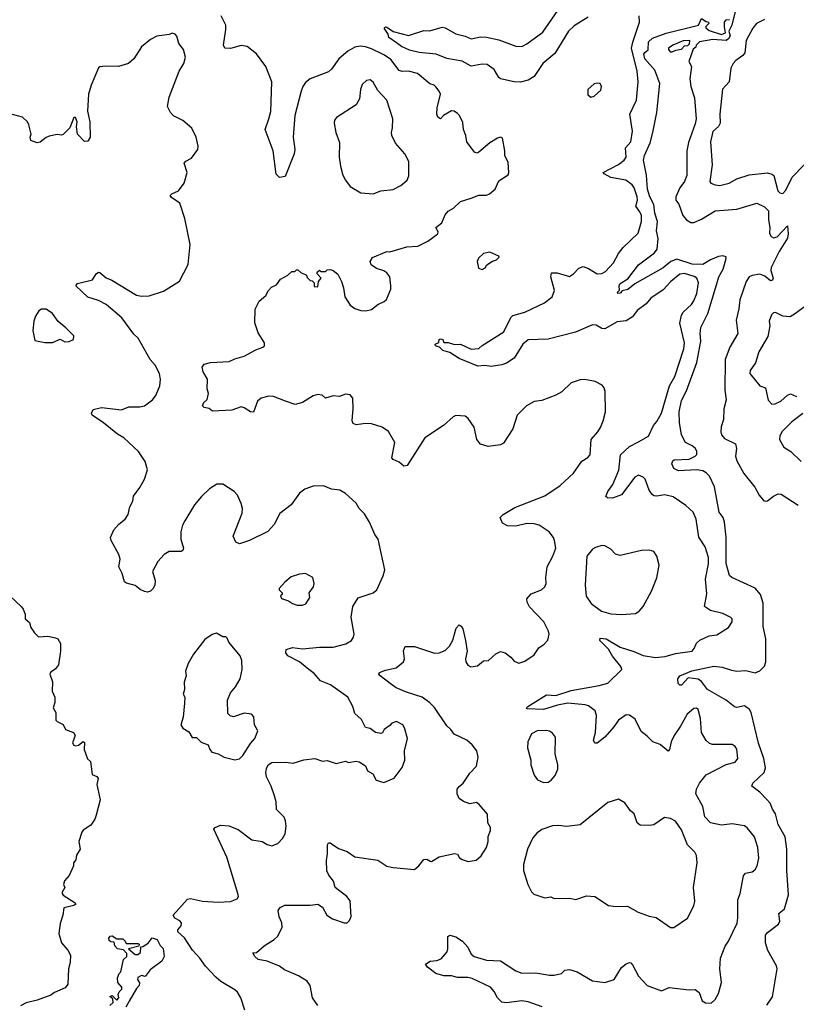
# Model space of a CAD drawing. Extents: x 2056909 to 2160450, y 827444 to 1016825.
# Tile 327 of 501: x 2070902 to 2075963, y 949413 to 955830. Entities that reach past the tile are written whole.
import ezdxf

# ---------------------------------------------------------------- set-up
doc = ezdxf.new("R2010")
doc.units = 0

msp = doc.modelspace()

# ---------------------------------------------------------------- linework, layer by layer
at = {"layer": '0CON10XD'}
for points in [[(2074606.4, 955846.4), (2074515, 955790), (2074478.9, 955755), (2074389.2, 955610.8), (2074312.1, 955545), (2074255, 955459.1), (2074215, 955436), (2074165, 955424.1), (2074124.7, 955424.7), (2074035.6, 955445.6), (2074024.4, 955454.4), (2073994.2, 955505), (2073948.9, 955538.9), (2073915, 955540.5), (2073845, 955526.5), (2073785, 955560), (2073685, 955577.8), (2073615, 955605.6), (2073505, 955617.1), (2073441.3, 955631.3), (2073390, 955655), (2073358.5, 955678.5), (2073306.7, 955715), (2073302.5, 955735), (2073276.7, 955775), (2073285, 955783.3), (2073295, 955782), (2073335, 955753.3), (2073435, 955727.5), (2073535, 955760.8), (2073575, 955758.1), (2073655, 955780.6), (2073675, 955777.1), (2073745, 955737.1), (2073805, 955722.9), (2073844.5, 955704.5), (2073905, 955719.4), (2073945, 955717.1), (2074025, 955698.5), (2074135, 955657.3), (2074175, 955656.4), (2074207.6, 955672.4), (2074310.6, 955749.4), (2074410, 955890)], [(2075566.9, 955893.1), (2075542.5, 955795), (2075523.3, 955755), (2075531.1, 955725), (2075522.3, 955705), (2075505, 955695.4), (2075418.2, 955701.8), (2075333, 955687), (2075310, 955665), (2075308.3, 955651.7), (2075291.7, 955638.3), (2075263, 955557), (2075280, 955525), (2075270, 955445), (2075276.2, 955395), (2075300.7, 955320.7), (2075309.6, 955185), (2075305, 955152.5), (2075260.6, 955029.4), (2075250.7, 954975), (2075250, 954815), (2075234.4, 954775), (2075205, 954734.3), (2075178.9, 954675), (2075177.8, 954655), (2075197.9, 954627.9), (2075224.5, 954554.5), (2075246.8, 954525), (2075275, 954508.4), (2075295, 954508.2), (2075345, 954530), (2075435, 954584.6), (2075575, 954594.6), (2075705, 954633.8), (2075755, 954611.2), (2075781.4, 954585), (2075782.1, 954525), (2075791.4, 954475), (2075787.6, 954437.6), (2075798.3, 954418.3), (2075815, 954409.6), (2075838.1, 954415), (2075905, 954486), (2075910.7, 954435), (2075905, 954407.1), (2075851, 954319), (2075799.6, 954215), (2075797.9, 954195), (2075811.9, 954145), (2075807.4, 954132.6), (2075795, 954127.8), (2075758.2, 954158.2), (2075725, 954171.1), (2075675, 954163.5), (2075656.5, 954155), (2075636.1, 954125), (2075594.8, 954005), (2075589.4, 953945), (2075572.3, 953872.3), (2075581.3, 953785), (2075530, 953695), (2075499.7, 953615), (2075496.7, 953416.7), (2075506.3, 953353.7), (2075491.1, 953295), (2075489.5, 953225), (2075474, 953176), (2075471.5, 953145), (2075476.4, 953125), (2075495, 953100), (2075566.9, 953065), (2075573.8, 953035), (2075566, 952985), (2075575, 952955.7), (2075621.9, 952871.9), (2075693.1, 952783.1), (2075721.6, 952731.6), (2075752.5, 952695), (2075765, 952691.4), (2075776.3, 952693.7), (2075814, 952726), (2075845, 952741.1), (2075865, 952738.6), (2075975, 952666.9)], [(2072635, 953344.2), (2072555, 953374), (2072525, 953377.5), (2072475, 953362.9), (2072452.5, 953345), (2072425, 953272.5), (2072405, 953273.8), (2072365, 953301.2), (2072345, 953306.7), (2072285, 953286.2), (2072158.3, 953278.3), (2072137, 953297), (2072103.6, 953303.6), (2072093.9, 953313.9), (2072101.2, 953335), (2072123.3, 953355), (2072133.3, 953395), (2072123.3, 953425), (2072126.4, 953486.4), (2072096.7, 953535), (2072091.2, 953565), (2072103.8, 953586.2), (2072145, 953596.2), (2072267.5, 953602.5), (2072305, 953620.8), (2072365, 953638), (2072440.5, 953679.5), (2072487.5, 953695), (2072497.5, 953705), (2072497.5, 953725), (2072455, 953790), (2072433.3, 953855), (2072436.7, 953943.3), (2072462.5, 953995), (2072505, 954032.5), (2072522.5, 954065), (2072543.6, 954086.4), (2072575, 954102.5), (2072601.7, 954138.3), (2072650, 954165), (2072675, 954190), (2072695, 954190), (2072705, 954200), (2072715, 954200), (2072733, 954183), (2072770, 954165), (2072775, 954150), (2072795, 954130), (2072808.3, 954128.3), (2072820, 954115), (2072821.7, 954091.7), (2072845, 954090), (2072850, 954125), (2072867.5, 954145), (2072840, 954175), (2072840, 954185), (2072855, 954197.5), (2072865, 954190), (2072895, 954190), (2072905, 954200), (2072925, 954202.5), (2072945, 954196.7), (2072975, 954172.5), (2073000, 954125), (2073012.7, 954082.7), (2073020, 954025), (2073055, 953970), (2073085, 953947.5), (2073125, 953935.7), (2073157.6, 953932.4), (2073195, 953941.4), (2073235, 953974.2), (2073277, 953993), (2073292.3, 954007.7), (2073320, 954075), (2073321.2, 954095), (2073314, 954155), (2073295, 954181.2), (2073275, 954194), (2073228, 954208), (2073191.7, 954231.7), (2073186.7, 954255), (2073200.5, 954279.5), (2073295, 954320), (2073315, 954316.7), (2073425, 954350), (2073495.6, 954354.4), (2073562.7, 954387.3), (2073626, 954435), (2073628.3, 954448.3), (2073613.8, 954476.2), (2073653, 954507), (2073675, 954557.5), (2073695, 954583.3), (2073729.1, 954600.9), (2073774.3, 954645.7), (2073845, 954666.7), (2073895, 954686), (2073943.6, 954686.4), (2073963.6, 954696.4), (2074000, 954725), (2074025, 954780), (2074085, 954820), (2074090, 954835), (2074085, 954900), (2074062.5, 954945), (2074064.3, 954975), (2074048.3, 955058.3), (2074035, 955065.7), (2074015, 955058.6), (2073965, 955027.8), (2073895, 954966), (2073880.8, 954960.8), (2073865, 954966.2), (2073815, 955033.3), (2073809.2, 955075), (2073794.4, 955115), (2073790.3, 955160.3), (2073768, 955205), (2073755, 955218.8), (2073733.9, 955233.9), (2073715, 955236), (2073663.9, 955206.1), (2073645, 955183.3), (2073627.5, 955195), (2073620, 955215), (2073622, 955255), (2073644.2, 955344.2), (2073636, 955365), (2073613.2, 955393.2), (2073602.9, 955402.9), (2073575, 955412), (2073495, 955480.5), (2073435.5, 955494.5), (2073395, 955492.7), (2073375, 955498.5), (2073320.3, 955570.3), (2073278.7, 955598.7), (2073195, 955640.2), (2073155, 955653.5), (2073121.6, 955658.4), (2073085, 955652.1), (2073040.6, 955625), (2072981.1, 955575), (2072935, 955507.5), (2072915, 955490), (2072795, 955444.2), (2072765, 955420), (2072746.9, 955395), (2072735.4, 955364.6), (2072695.5, 955205.5), (2072684.5, 955064.5), (2072694.2, 954985), (2072690.8, 954955), (2072631.7, 954808.3), (2072595, 954802.5), (2072574.2, 954824.2), (2072553.9, 954976.1), (2072501.2, 955115), (2072526.6, 955183.4), (2072537.5, 955232.5), (2072545.6, 955425), (2072505.6, 955525), (2072445, 955607.1), (2072385, 955656.4), (2072345, 955662.7), (2072275, 955642.2), (2072238.8, 955645), (2072230.8, 955665), (2072245.5, 955765.5), (2072244.4, 955795), (2072215.5, 955855)], [(2074992, 949535), (2075085, 949500.8), (2075135, 949522.9), (2075265, 949508), (2075305, 949510.8), (2075329.7, 949489.7), (2075350, 949435), (2075372.3, 949422.3), (2075408.3, 949421.7), (2075433.3, 949445), (2075457, 949483), (2075475.8, 949555.8), (2075464.4, 949645), (2075468.1, 949715), (2075498.7, 949791.3), (2075522, 949825), (2075577.2, 949942.8), (2075582.6, 949977.4), (2075582.9, 950095), (2075597.3, 950135), (2075618.8, 950251.2), (2075632.3, 950267.7), (2075675, 950276), (2075695, 950291.2), (2075707.1, 950315), (2075719.4, 950365), (2075713.1, 950435), (2075691.4, 950505), (2075643, 950563), (2075625, 950575.8), (2075598.3, 950581.7), (2075545, 950588.8), (2075475, 950580.6), (2075405, 950596.7), (2075366.9, 950635), (2075355, 950702), (2075307.5, 950785), (2075312.1, 950815), (2075331.5, 950855), (2075375, 950909.1), (2075505, 950975.5), (2075565, 950991.9), (2075581.9, 951015), (2075575.5, 951075.5), (2075563.9, 951093.9), (2075545, 951106.7), (2075415, 951106.7), (2075394.7, 951114.7), (2075375, 951132.9), (2075344.6, 951184.6), (2075339.4, 951275), (2075324.2, 951334.2), (2075312.3, 951342.3), (2075295, 951342), (2075252.5, 951305), (2075209.4, 951225), (2075168.2, 951165), (2075146.9, 951123.1), (2075136.5, 951073.5), (2075127.1, 951062.9), (2075075, 951107.1), (2075028.8, 951125), (2074990.9, 951160.9), (2074951.1, 951191.1), (2074912.7, 951272.7), (2074876.8, 951296.8), (2074855, 951299.2), (2074805, 951265.8), (2074775, 951220.8), (2074716.2, 951153.8), (2074665, 951116.2), (2074650, 951115), (2074642.5, 951135), (2074654.6, 951185.4), (2074661.5, 951295), (2074651.8, 951325), (2074609.2, 951359.2), (2074586.1, 951366.1), (2074475, 951375.3), (2074406.6, 951363.4), (2074315, 951333.6), (2074209.2, 951339.2), (2074205.7, 951345), (2074213.5, 951355), (2074335, 951431.1), (2074395, 951425.7), (2074495, 951458), (2074679.1, 951490.9), (2074735, 951505.6), (2074825.8, 951595), (2074820.6, 951615), (2074765, 951683.1), (2074738.2, 951728.2), (2074681.9, 951785), (2074685, 951798.6), (2074725, 951794.5), (2074815, 951741.5), (2074905, 951713.6), (2074965, 951686.4), (2075045, 951673.6), (2075109.3, 951680.7), (2075175, 951698.6), (2075284.3, 951715.7), (2075298.3, 951731.7), (2075313.2, 951766.8), (2075335, 951785.8), (2075395, 951815.8), (2075445, 951821.2), (2075521.7, 951868.3), (2075546.2, 951905), (2075546.2, 951925), (2075537.5, 951935), (2075485, 951960), (2075405, 951979.2), (2075364, 952005), (2075379.1, 952089.1), (2075371.5, 952185), (2075390, 952285), (2075390.6, 952325), (2075370, 952395), (2075327.7, 952457.7), (2075311.5, 952575), (2075290.7, 952620.7), (2075243.1, 952663.1), (2075160.7, 952720.7), (2075105.8, 952734.2), (2075055, 952725.8), (2075036.2, 952726.2), (2075025, 952733.3), (2075003.2, 952763.2), (2074977.5, 952835), (2074965, 952848), (2074935, 952862), (2074911.7, 952848.3), (2074825, 952732.9), (2074765, 952711.1), (2074733.1, 952713.1), (2074722, 952722), (2074735.6, 952755), (2074768.4, 952801.6), (2074806.9, 952895), (2074817.5, 952995), (2074875, 953048.9), (2074935, 953079.4), (2074998.8, 953115), (2075031.4, 953185), (2075055, 953212), (2075084.2, 953265), (2075137.3, 953445), (2075172.5, 953505), (2075230.5, 953685), (2075234.2, 953725), (2075203.4, 953853.4), (2075214.6, 953905.4), (2075225.4, 953924.6), (2075280, 953975), (2075295, 953998), (2075315, 954046.7), (2075326.7, 954115), (2075315.7, 954145), (2075297.6, 954157.6), (2075235, 954175.4), (2075205, 954171.1), (2075146, 954125), (2075095, 954070), (2075015, 954015.8), (2074985, 953979.2), (2074926, 953935), (2074895, 953894.3), (2074855, 953867.8), (2074795, 953862.2), (2074715, 953815.6), (2074695, 953818.6), (2074658.8, 953838.8), (2074635, 953842.1), (2074525, 953793.8), (2074345, 953747.1), (2074215, 953743.8), (2074180, 953715), (2074125, 953624.7), (2074075, 953591.2), (2074045, 953580.5), (2073975, 953569.2), (2073933.4, 953576.6), (2073887.5, 953572.5), (2073765, 953621.9), (2073705, 953662), (2073660, 953675), (2073637, 953697), (2073612.5, 953705), (2073610, 953715), (2073633, 953727), (2073636.7, 953745), (2073645, 953751.2), (2073660, 953745), (2073667, 953727), (2073694.1, 953725.9), (2073735, 953712.9), (2073775, 953715.5), (2073843.1, 953683.1), (2073895, 953687.8), (2073915, 953706.5), (2074057.1, 953795), (2074101.7, 953888.3), (2074115, 953903.1), (2074195, 953923.8), (2074321.4, 953985), (2074371.9, 954025), (2074388.2, 954065), (2074362.5, 954155), (2074368.8, 954181.2), (2074405, 954180.8), (2074485, 954157.5), (2074511.2, 954175), (2074545, 954211.2), (2074575, 954222), (2074609.3, 954209.3), (2074665, 954174.3), (2074695, 954176.9), (2074719.8, 954190.2), (2074770.9, 954245), (2074803.4, 954306.6), (2074834.6, 954345.4), (2074931.9, 954438.1), (2074953.8, 954515), (2074954.6, 954555), (2074943, 954577), (2074918.4, 954615), (2074927.8, 954655), (2074925.8, 954675), (2074906.2, 954735), (2074893.3, 954755), (2074852.5, 954785), (2074755, 954801.1), (2074710.8, 954825), (2074704, 954835), (2074805, 954886.2), (2074841.9, 954915), (2074855.4, 954934.6), (2074849.2, 954995), (2074885.5, 955034.5), (2074895.7, 955104.3), (2074878.1, 955215), (2074920.9, 955305), (2074932.9, 955425), (2074926.6, 955495), (2074890, 955645), (2074896.8, 955683.2), (2074940.6, 955815), (2074938.8, 955855)], [(2075771.6, 949408.4), (2075807, 949463), (2075838.2, 949645), (2075833.2, 949665), (2075777.5, 949765), (2075761.9, 949815), (2075762.7, 949865), (2075775, 949881.8), (2075848.1, 949935), (2075855.5, 949955.5), (2075849.4, 950005), (2075886.9, 950035), (2075913, 950127), (2075902.2, 950285), (2075902.2, 950425), (2075891.2, 950505), (2075845.3, 950585), (2075828.4, 950655), (2075808.7, 950685), (2075793.7, 950723.7), (2075769.7, 950749.8), (2075725, 950796.5), (2075674, 950835), (2075680, 950855), (2075754.6, 950925), (2075762.5, 950955), (2075751.1, 951015), (2075716.1, 951115), (2075668.1, 951315), (2075658.5, 951335), (2075625, 951358.2), (2075575, 951348), (2075561, 951351), (2075505, 951394.7), (2075385, 951464.2), (2075345, 951516.8), (2075322.6, 951532.6), (2075258.1, 951541.9), (2075215, 951493.8), (2075205, 951493.3), (2075194, 951505), (2075191.9, 951535), (2075204.4, 951555), (2075283.1, 951586.9), (2075425, 951616.2), (2075479.6, 951609.6), (2075541.5, 951591.5), (2075575, 951585.4), (2075635, 951588.1), (2075695, 951574.5), (2075725, 951587.3), (2075755, 951616.9), (2075765.2, 951645), (2075764.8, 951795), (2075746.1, 951876.1), (2075746.8, 952026.8), (2075729.3, 952085), (2075695, 952124.7), (2075542, 952195), (2075528.1, 952208.1), (2075506.7, 952286.7), (2075506.8, 952456.8), (2075495.7, 952555), (2075485.7, 952585), (2075461.1, 952621.1), (2075430.6, 952785), (2075396.7, 952855), (2075376.5, 952876.5), (2075355, 952889.4), (2075315, 952897.1), (2075195, 952890.3), (2075164.3, 952905), (2075152.5, 952935), (2075159.2, 952955), (2075167.9, 952962.1), (2075265, 952966.1), (2075304.3, 952985), (2075315, 952996.7), (2075315.9, 953015), (2075306, 953035), (2075285, 953052.7), (2075241.1, 953075), (2075215.5, 953125.5), (2075201, 953205), (2075198.7, 953275), (2075215, 953348.5), (2075247.6, 953412.4), (2075314.3, 953595.7), (2075342, 953735), (2075335.6, 953785), (2075340.4, 953825), (2075386.1, 953915), (2075443, 954103), (2075459.1, 954155), (2075486.1, 954205), (2075504.6, 954265), (2075505, 954285.5), (2075485, 954291.1), (2075455, 954286), (2075404.1, 954265.9), (2075354.5, 954235.5), (2075285, 954236.4), (2075185, 954270.3), (2075145, 954253.7), (2075095, 954213.2), (2074911.2, 954108.8), (2074865, 954072.1), (2074827.5, 954062.5), (2074815, 954047.5), (2074800, 954045), (2074797.5, 954055), (2074811.7, 954068.3), (2074808, 954095), (2074815, 954110), (2074865, 954142), (2074935, 954233.1), (2075038.9, 954311.1), (2075056.9, 954335), (2075062.5, 954405), (2075051.9, 954455), (2075058.3, 954515), (2075040.4, 954570.4), (2075035.2, 954625.2), (2075008.3, 954675), (2074993.5, 954725), (2074987.4, 954817.4), (2074967.6, 954915), (2074974.7, 954945), (2075011.3, 955028.7), (2075029.1, 955095), (2075054.2, 955225), (2075072.9, 955415), (2075042.1, 955502.1), (2074976.9, 955575), (2074969, 955605), (2074975, 955617.1), (2074996.7, 955633.3), (2074999.3, 955685), (2075025, 955710), (2075115, 955742), (2075326.4, 955793.6), (2075345, 955837.5), (2075375, 955817.5), (2075390, 955815), (2075392.5, 955805), (2075373.3, 955786.7), (2075373, 955777), (2075395, 955760.8), (2075475, 955734.5), (2075502.5, 955745), (2075494.2, 955784.2), (2075495.8, 955815), (2075505, 955828.8), (2075527.7, 955832.3)], [(2075755, 955832.5), (2075703.6, 955806.4), (2075680.8, 955775), (2075635.6, 955695), (2075628.6, 955615), (2075615, 955596), (2075568.8, 955565), (2075552, 955545), (2075537.5, 955515), (2075525.8, 955425), (2075483.2, 955376.8), (2075465.8, 955215), (2075468, 955155), (2075455.5, 955134.5), (2075418.8, 955101.2), (2075404.2, 955035), (2075414.3, 954885), (2075398.8, 954775), (2075406.7, 954765), (2075435, 954753.1), (2075465, 954750.6), (2075525, 954765.7), (2075575, 954792.2), (2075655, 954819.4), (2075775, 954831.4), (2075804.3, 954824.3), (2075816, 954815), (2075842.9, 954715), (2075855, 954701.5), (2075875, 954698.1), (2075895, 954720), (2075936.8, 954803.2), (2076015.3, 954884.7)], [(2072368.8, 949375), (2072342.5, 949455), (2072321.7, 949491.7), (2072305, 949508), (2072211.9, 949561.9), (2072179.5, 949589.5), (2072111.9, 949661.9), (2072076.7, 949715), (2072027.2, 949767.2), (2071975, 949847.5), (2071932.5, 949885), (2071931.9, 949898.1), (2071953.8, 949925), (2071956, 949945), (2071945, 949958), (2071912, 949975), (2071901.2, 949995), (2071995, 950097.5), (2072015, 950103.3), (2072093.6, 950086.4), (2072195, 950080), (2072275, 950083.8), (2072319.7, 950100.3), (2072327.5, 950115), (2072324, 950135), (2072251.5, 950371.5), (2072166.2, 950555), (2072175, 950566.2), (2072209.7, 950580.3), (2072265, 950576.9), (2072325, 950552.5), (2072415, 950486), (2072482.5, 950475), (2072515, 950454), (2072545, 950446), (2072585, 950462), (2072615, 950493.8), (2072631.4, 950525), (2072639.4, 950575), (2072635, 950610), (2072625, 950633.3), (2072575, 950682.5), (2072573.6, 950733.6), (2072562.6, 950772.6), (2072540.6, 950835), (2072510, 950895), (2072505.4, 950925), (2072509.5, 950950.5), (2072520.6, 950975), (2072545, 950988.5), (2072635, 950991.5), (2072685, 950984.4), (2072753.6, 951006.4), (2072825, 951015.8), (2072875, 950997.5), (2072905, 951003.3), (2072965, 950982.5), (2073025, 950997.5), (2073045, 950990), (2073095, 950997.5), (2073115, 950992.5), (2073155, 950967.5), (2073167.5, 950935), (2073202.5, 950915), (2073224.2, 950874.2), (2073275, 950858.8), (2073343, 950887), (2073395, 950956.2), (2073410.9, 951005), (2073410, 951065), (2073428.6, 951145), (2073409.2, 951215), (2073398, 951235), (2073357, 951257), (2073326.7, 951245), (2073315, 951230), (2073277.5, 951205), (2073266.4, 951183.6), (2073255, 951177.5), (2073220, 951185), (2073185, 951210), (2073155, 951217.5), (2073128.8, 951268.8), (2073085, 951307.5), (2073072.9, 951355), (2073040, 951415), (2072927.1, 951495), (2072862.4, 951522.4), (2072820.3, 951570.3), (2072786.9, 951595), (2072725, 951645.4), (2072649.2, 951685), (2072636.9, 951705), (2072638, 951725), (2072680.7, 951739.3), (2072745, 951730.4), (2072855, 951741.8), (2072945, 951740.9), (2073026.4, 951763.6), (2073063.3, 951785), (2073077.5, 951805), (2073082.5, 951825), (2073062.7, 951937.3), (2073072.5, 952005), (2073107.8, 952062.2), (2073205, 952096), (2073228.8, 952115), (2073270.8, 952205), (2073282, 952245), (2073238, 952445), (2073215.8, 952475), (2073181.4, 952555), (2073149.8, 952609.8), (2073114.2, 952645), (2073095, 952680), (2073025, 952742.5), (2072987.5, 952765), (2072935, 952771.2), (2072881.7, 952791.7), (2072815, 952790.8), (2072759.7, 952770.3), (2072725.8, 952744.2), (2072670.9, 952669.1), (2072598.3, 952611.7), (2072560.5, 952539.5), (2072520, 952495), (2072400, 952435), (2072335, 952414.2), (2072310, 952425), (2072294, 952465), (2072351.1, 952615), (2072354.2, 952645), (2072345, 952677.5), (2072321.2, 952731.2), (2072300, 952755), (2072225, 952803.3), (2072186.1, 952803.9), (2072138.3, 952771.7), (2072087.6, 952722.4), (2072042, 952668), (2071977.5, 952565), (2071962.5, 952535), (2071952.3, 952492.3), (2071952, 952445), (2071970, 952385), (2071965, 952370), (2071953.6, 952363.6), (2071875, 952363.3), (2071843.8, 952345), (2071801.2, 952298.8), (2071768, 952235), (2071784, 952175), (2071782, 952145), (2071770, 952120), (2071753.6, 952106.4), (2071735, 952100), (2071715, 952103.8), (2071685.9, 952115.9), (2071653.6, 952143.6), (2071598.3, 952158.3), (2071585, 952167.5), (2071570.5, 952220.5), (2071548.8, 952265), (2071556, 952315), (2071548, 952345), (2071498.8, 952435), (2071493.8, 952455), (2071516.2, 952505), (2071547.9, 952542.1), (2071588.8, 952575), (2071608, 952605), (2071619.2, 952655), (2071638.2, 952691.8), (2071642.9, 952725), (2071685, 952781.2), (2071715, 952836.7), (2071735.7, 952895.7), (2071720.3, 952950.3), (2071677.1, 953015), (2071580.8, 953105), (2071539.3, 953129.3), (2071447.5, 953202.5), (2071375, 953252.5), (2071370, 953265), (2071380.7, 953289.3), (2071435, 953302.9), (2071565, 953288), (2071612.3, 953307.7), (2071685, 953307.5), (2071715, 953314.2), (2071767, 953353), (2071788.3, 953381.7), (2071814.2, 953445), (2071818.6, 953485), (2071813.1, 953525), (2071785, 953578.8), (2071752.9, 953615), (2071675, 953754.4), (2071645, 953781.8), (2071568.2, 953888.2), (2071465, 953973.8), (2071415, 953999.6), (2071345, 954022.5), (2071266.7, 954095), (2071279.5, 954110.5), (2071375.5, 954134.5), (2071401.2, 954175), (2071415, 954183.8), (2071425, 954182), (2071465, 954147.8), (2071502.5, 954132.5), (2071663.8, 954035), (2071695, 954028.5), (2071745, 954030.5), (2071839.1, 954060.9), (2071943.9, 954126.1), (2072000, 954235), (2072013.8, 954365), (2071978, 954535), (2071946, 954635), (2071890.6, 954670.6), (2071883.1, 954685), (2071894.1, 954695.9), (2071936.7, 954715), (2071974.2, 954765.8), (2071992.5, 954835), (2071974, 954895), (2071985, 954908), (2072022.5, 954927.5), (2072063.3, 954985), (2072065.9, 955005.9), (2072052.5, 955065), (2072024.3, 955124.3), (2071964.1, 955174.1), (2071905, 955204.2), (2071885.5, 955225.5), (2071864.3, 955265), (2071875.7, 955325), (2071941.1, 955495), (2071970.5, 955545), (2071981.9, 955585), (2071970, 955635), (2071938.8, 955675), (2071925, 955722.5), (2071915, 955736.7), (2071895, 955742.5), (2071876.4, 955733.6), (2071795, 955722), (2071755, 955701.4), (2071696.6, 955653.4), (2071644.7, 955575.3), (2071610, 955545), (2071545, 955525.3), (2071462.7, 955527.3), (2071425, 955522.9), (2071415, 955515.7), (2071367.3, 955402.7), (2071350, 955345), (2071344.2, 955235), (2071359.4, 955165), (2071361.2, 955065), (2071345, 955037.5), (2071325, 955036.7), (2071278, 955085), (2071271.7, 955131.7)], [(2075155, 955620), (2075178.3, 955631.7), (2075215, 955637.5), (2075235, 955660), (2075257, 955663), (2075267, 955673), (2075270, 955695), (2075225, 955692.5), (2075157.5, 955665), (2075130, 955645), (2075130, 955635), (2075141.7, 955621.7), (2075155, 955620)], [(2073205, 954694.3), (2073255, 954714), (2073335.9, 954724.1), (2073385, 954750), (2073426, 954784), (2073437.3, 954812.7), (2073438.8, 954905), (2073411.2, 954955), (2073352, 955025), (2073327.5, 955075), (2073324.4, 955095), (2073332, 955125), (2073334, 955185), (2073294.3, 955305), (2073235, 955368), (2073205, 955423.3), (2073185, 955438.8), (2073162.5, 955435), (2073133, 955407), (2073122.9, 955375), (2073115.6, 955315), (2073095, 955275.8), (2072967.5, 955192.5), (2072954.5, 955175.5), (2072951.4, 955155), (2072961.4, 955095), (2072985, 955030), (2072984.3, 954935), (2072991.9, 954875), (2073007.9, 954817.9), (2073024.5, 954784.5), (2073055, 954744), (2073125, 954702.5), (2073205, 954694.3)], [(2074625, 955326.2), (2074645, 955331.2), (2074690, 955370), (2074694, 955395), (2074684, 955414), (2074665, 955417.5), (2074645, 955412.5), (2074604.2, 955375), (2074605, 955340), (2074625, 955326.2)], [(2071271.7, 955131.7), (2071275.7, 955165), (2071265, 955192.5), (2071255, 955192.5), (2071228.6, 955125), (2071185, 955081.2), (2071175, 955076.7), (2071145, 955081.2), (2071095, 955071.2), (2071075, 955063.3), (2071035, 955032.5), (2071015, 955027.5), (2070973.9, 955043.9), (2070970, 955065), (2070977.5, 955085), (2070961.2, 955145), (2070952.5, 955165), (2070920, 955195), (2070855, 955213.3)], [(2073915, 954202.5), (2073935, 954212.5), (2073947, 954233), (2073983, 954257), (2074010, 954265), (2074027, 954283), (2074025, 954290), (2073965.9, 954315.9), (2073923.9, 954306.1), (2073892.5, 954275), (2073883.3, 954255), (2073891.7, 954211.7), (2073915, 954202.5)], [(2071065, 953726.2), (2071115, 953726.7), (2071165, 953747.5), (2071195, 953731.2), (2071225, 953733.3), (2071252.5, 953745), (2071255, 953770), (2071203, 953823), (2071152.3, 953862.3), (2071116.2, 953915), (2071074.2, 953944.2), (2071045, 953944), (2071027.3, 953932.7), (2071005, 953898.8), (2070993.6, 953865), (2070987.1, 953805), (2071000.5, 953740.5), (2071065, 953726.2)], [(2076024.5, 953965.5), (2075958.8, 953915), (2075924.1, 953894.1), (2075875, 953898.8), (2075828.3, 953921.7), (2075815, 953920), (2075802.5, 953907.5), (2075786.2, 953865), (2075791.2, 953835), (2075778.6, 953765), (2075718.6, 953665), (2075697.5, 953595), (2075662, 953545), (2075661.2, 953525), (2075725, 953443.3), (2075762, 953432), (2075780.3, 953350.3), (2075804, 953325), (2075825, 953326.5), (2075862, 953345), (2075905, 953384), (2075925, 953391.2), (2075965, 953374)], [(2072845.5, 949405.5), (2072810, 949455), (2072795.7, 949535), (2072774.5, 949564.5), (2072719.5, 949599.5), (2072627.2, 949637.2), (2072595, 949662.9), (2072515, 949694.3), (2072455, 949704.3), (2072433.3, 949725), (2072421.7, 949748.3), (2072445, 949750), (2072495, 949794), (2072560, 949835), (2072583.6, 949856.4), (2072612.9, 949915), (2072610, 949945), (2072593.8, 949983.8), (2072586.7, 950025), (2072600, 950045), (2072630.4, 950059.6), (2072795, 950060), (2072845, 950065.7), (2072875, 950046.2), (2072904.3, 949994.3), (2072940.3, 949970.3), (2073016.4, 949943.6), (2073035, 949943.3), (2073050.7, 949959.3), (2073061.2, 949985), (2073055, 950087.5), (2073033.8, 950115), (2072958.8, 950175), (2072946.2, 950215), (2072916, 950255), (2072903, 950283), (2072901.2, 950351.2), (2072908.6, 950395), (2072908.3, 950451.7), (2072915, 950466.7), (2072925, 950466.2), (2072979.3, 950429.3), (2073035, 950410), (2073085, 950373.8), (2073235, 950353.8), (2073295, 950313.8), (2073335, 950304), (2073475, 950291.2), (2073503.3, 950315), (2073535, 950356.7), (2073555, 950358.8), (2073576.1, 950346.1), (2073585, 950343.8), (2073635, 950373.8), (2073735, 950396.7), (2073755, 950392.5), (2073768.3, 950368.3), (2073785, 950356.7), (2073823.6, 950343.6), (2073877.7, 950352.3), (2073908.8, 950381.2), (2073943.8, 950435), (2073954, 950475), (2073953.9, 950506.1), (2073970, 950545), (2073971.2, 950565), (2073953.3, 950595), (2073951.7, 950651.7), (2073896.4, 950716.4), (2073878.3, 950728.3), (2073835, 950720), (2073794.1, 950734.1), (2073766.7, 950755), (2073752, 950785), (2073754, 950815), (2073765, 950832.5), (2073791.2, 950855), (2073835, 950920), (2073878, 950965), (2073890, 951025), (2073881.2, 951065), (2073851.2, 951105), (2073816, 951135), (2073732.9, 951172.9), (2073711.9, 951205), (2073685, 951229.2), (2073605, 951348.1), (2073575, 951378.9), (2073525, 951414.5), (2073422.7, 951447.3), (2073355.5, 951475.5), (2073325, 951496.9), (2073250.8, 951555), (2073243.3, 951565), (2073246.2, 951575), (2073285, 951590.9), (2073355, 951606.9), (2073404, 951645), (2073410, 951665), (2073403, 951717), (2073415, 951746.2), (2073475, 951745.8), (2073605, 951702.5), (2073635, 951704), (2073675, 951720), (2073703, 951747), (2073724.5, 951785.5), (2073745.7, 951864.3), (2073765, 951886.7), (2073778.3, 951878.3), (2073789.7, 951859.7), (2073806.9, 951785), (2073817.1, 951715), (2073807.5, 951665), (2073810, 951645), (2073823, 951623), (2073842.7, 951612.7), (2073885, 951619.2), (2073925, 951651.4), (2073956.8, 951653.2), (2074005, 951698), (2074035, 951713.3), (2074065, 951703.8), (2074103.3, 951675), (2074125, 951650), (2074155, 951636.7), (2074195, 951648.8), (2074255, 951690), (2074285, 951737.5), (2074319.3, 951760.7), (2074343.3, 951786.7), (2074352, 951825), (2074348, 951845), (2074317.1, 951905), (2074224.6, 952004.6), (2074209.2, 952035), (2074207.5, 952055), (2074235, 952089.2), (2074302.5, 952115), (2074323.3, 952135), (2074332.5, 952155), (2074330, 952195), (2074338.8, 952265), (2074376.8, 952333.2), (2074396, 952385), (2074386.7, 952435), (2074380, 952455), (2074352.7, 952492.7), (2074286.7, 952535), (2074255, 952544.4), (2074206.6, 952546.6), (2074135, 952530), (2074081.3, 952531.3), (2074048.3, 952548.3), (2074033.3, 952585), (2074053.8, 952605), (2074128.6, 952651.4), (2074323.9, 952726.1), (2074424.3, 952795), (2074511.2, 952875), (2074565, 952953.8), (2074604.1, 952975.9), (2074618.8, 952995), (2074625.6, 953095), (2074670.6, 953145), (2074686.9, 953173.1), (2074705.5, 953215), (2074720, 953275), (2074717.3, 953407.3), (2074711.7, 953431.7), (2074698.8, 953448.8), (2074652.3, 953472.3), (2074585.8, 953485.8), (2074555, 953484.2), (2074495, 953463.3), (2074434.1, 953405.9), (2074395.9, 953384.1), (2074305, 953347.5), (2074255, 953342.5), (2074205, 953313.3), (2074145, 953252.5), (2074115.7, 953164.3), (2074055, 953070), (2074035, 953058.8), (2073955, 953048.8), (2073905, 953064), (2073881.9, 953095), (2073862.9, 953175), (2073825, 953231.2), (2073805, 953246.2), (2073745, 953250), (2073727.3, 953242.7), (2073663.8, 953186.2), (2073542, 953105), (2073426.2, 952925), (2073405, 952920), (2073375.7, 952945.7), (2073335, 952963.3), (2073326.7, 952975), (2073346, 953075), (2073305, 953146.2), (2073263.9, 953173.9), (2073195, 953195.8), (2073155, 953199.2), (2073095, 953190), (2073075, 953197.5), (2073068, 953215), (2073075.9, 953295.9), (2073073, 953363), (2073056.1, 953386.1), (2073025, 953388.8), (2072985, 953373.8), (2072945, 953378), (2072895, 953363.8), (2072872.5, 953382.5), (2072845, 953388.5), (2072815, 953378.5), (2072745, 953335.7), (2072697, 953323), (2072635, 953344.2)], [(2076005.7, 953264.3), (2075935, 953208.6), (2075868.5, 953145), (2075855.6, 953115), (2075854.3, 953095), (2075881.2, 953045), (2075926.7, 953015), (2075995, 952951.2)], [(2074825, 951954.2), (2074915, 951961.2), (2074940, 951975), (2074964.2, 952005.8), (2075018.6, 952105), (2075055, 952192.5), (2075069.2, 952275), (2075053.8, 952335), (2075035, 952363.3), (2075005, 952373.8), (2074955, 952370), (2074815, 952339.2), (2074785, 952346.2), (2074755, 952378.8), (2074715, 952401.2), (2074695, 952403.8), (2074655, 952391.2), (2074635, 952380), (2074598.8, 952335), (2074588, 952145), (2074594.1, 952074.1), (2074625.8, 952025.8), (2074693.3, 951975), (2074755, 951957.1), (2074825, 951954.2)], [(2072745, 952013.8), (2072765.7, 952024.3), (2072786.8, 952053.2), (2072792, 952065), (2072788.8, 952095), (2072817.5, 952135), (2072822, 952155), (2072812.5, 952195), (2072765, 952220), (2072725, 952215.8), (2072671.7, 952198.3), (2072630, 952165), (2072593.6, 952123.6), (2072593.9, 952113.9), (2072612.5, 952095), (2072612.5, 952085), (2072602.5, 952075), (2072607, 952057), (2072653.9, 952043.9), (2072680, 952025), (2072710, 952015), (2072745, 952013.8)], [(2070836.7, 952075), (2070914.2, 952004.2), (2070925, 951987.5), (2070936.7, 951955), (2070937.5, 951925), (2070965, 951902.5), (2070975, 951870), (2070997.5, 951835), (2071025, 951807.5), (2071085, 951813.3), (2071135, 951802.5), (2071150, 951795), (2071166.7, 951765), (2071168.8, 951715), (2071153.8, 951625), (2071135, 951598.8), (2071102.5, 951575), (2071097.5, 951565), (2071116.2, 951515), (2071113.8, 951455), (2071131.2, 951415), (2071130.7, 951379.3), (2071120, 951345), (2071136.7, 951315), (2071138, 951265), (2071145, 951256.2), (2071185, 951237.5), (2071200, 951205), (2071253.3, 951185), (2071263.8, 951165), (2071246.7, 951116.7), (2071255, 951102.5), (2071265, 951097.5), (2071285, 951102.5), (2071315, 951126.7), (2071325, 951120), (2071322.5, 951075), (2071344.1, 951014.1), (2071362.5, 950995), (2071375, 950910), (2071405, 950898.8), (2071412.5, 950885), (2071403.8, 950845), (2071425.9, 950745.9), (2071400, 950645), (2071390.7, 950619.3), (2071365, 950580), (2071315, 950547.5), (2071306.7, 950535), (2071288, 950475), (2071296.4, 950423.6), (2071272.5, 950385), (2071266.7, 950355), (2071253.3, 950335), (2071252.5, 950315), (2071225, 950252.5)], [(2072305, 951006.7), (2072335, 951013.8), (2072355.5, 951034.5), (2072405, 951113.8), (2072435, 951146.7), (2072453.8, 951195), (2072432, 951235), (2072427.5, 951287.5), (2072413.6, 951303.6), (2072365, 951311.2), (2072295, 951287.5), (2072272.5, 951292.5), (2072258.3, 951308.3), (2072256.2, 951395), (2072276.4, 951443.6), (2072308.3, 951481.7), (2072338.8, 951535), (2072352, 951595), (2072350, 951655), (2072338.8, 951685), (2072263.9, 951773.9), (2072255, 951800), (2072245, 951807.5), (2072225, 951807.5), (2072185, 951832.5), (2072156.4, 951823.6), (2072108.3, 951791.7), (2072033.8, 951695), (2071998.8, 951635), (2071983.3, 951585), (2071986.7, 951555), (2071973.6, 951513.6), (2071976.7, 951465), (2071967.5, 951435), (2071977.5, 951415), (2071976.7, 951375), (2071967.5, 951285), (2071952.5, 951235), (2071965, 951212.5), (2072005, 951190), (2072025, 951152.5), (2072055, 951152.5), (2072085, 951122.5), (2072130, 951105), (2072140, 951075), (2072155, 951056.7), (2072195, 951046.7), (2072235, 951023.8), (2072270, 951015), (2072305, 951006.7)], [(2074315, 950858), (2074345, 950860), (2074365, 950873.8), (2074391.2, 950905), (2074410, 950945), (2074408.8, 950975), (2074391.2, 951045), (2074394.2, 951155), (2074375, 951181.2), (2074355, 951192.5), (2074335, 951198.1), (2074275, 951195.7), (2074238, 951175), (2074214.4, 951125), (2074211.9, 951085), (2074232, 951005), (2074233.8, 950975), (2074255.7, 950905.7), (2074276.1, 950876.1), (2074315, 950858)], [(2075165, 949913.8), (2075255, 949975.8), (2075295.5, 950055), (2075301.1, 950085), (2075293.1, 950175), (2075316, 950335), (2075313, 950383), (2075302.5, 950405), (2075255, 950452.5), (2075215, 950551.2), (2075175, 950606.2), (2075143.9, 950623.9), (2075105, 950630), (2075035, 950583.8), (2075005, 950578), (2074945, 950580), (2074926, 950595), (2074905.5, 950655.5), (2074883.6, 950673.6), (2074845, 950726.2), (2074805, 950750), (2074735, 950728), (2074555, 950582.9), (2074465, 950571.9), (2074415, 950578.9), (2074374.5, 950575.5), (2074305, 950552.5), (2074272, 950528), (2074245, 950498.8), (2074211.4, 950425), (2074186, 950325), (2074186.2, 950285), (2074212.5, 950195), (2074236.4, 950146.4), (2074251.7, 950131.7), (2074325, 950107.5), (2074363, 950113), (2074385, 950102.5), (2074485, 950106), (2074526.1, 950096.1), (2074595, 950119.2), (2074650, 950115), (2074738.3, 950058.3), (2074785, 950050), (2074863.2, 950053.2), (2074933.4, 950013.4), (2075005, 949987.5), (2075049.1, 949979.1), (2075144.1, 949914.1), (2075165, 949913.8)], [(2071225, 950252.5), (2071193, 950217), (2071186.7, 950195), (2071195.9, 950174.1), (2071178.8, 950145), (2071178.8, 950135), (2071185, 950123.8), (2071262.5, 950075), (2071267.5, 950065), (2071255, 950056.7), (2071188.8, 950041.2), (2071184, 949995), (2071165, 949940), (2071157.5, 949875), (2071173.3, 949815), (2071216.1, 949766.1), (2071233, 949733), (2071230, 949685), (2071220, 949645), (2071215.9, 949544.1), (2071198.3, 949521.7), (2071129.3, 949490.7), (2071105, 949473.3), (2071015, 949440), (2070945, 949422), (2070907, 949403)], [(2071490, 949405), (2071510, 949425), (2071508.3, 949448.3), (2071490, 949465), (2071505, 949470), (2071535, 949440), (2071547.5, 949455), (2071543, 949477), (2071550, 949495), (2071567, 949513), (2071567.5, 949525), (2071542.5, 949555), (2071540, 949585), (2071550, 949615), (2071560, 949625), (2071577.5, 949705), (2071600, 949725), (2071600, 949745), (2071578.3, 949768.3), (2071540, 949775), (2071522.5, 949795), (2071518.3, 949818.3), (2071495, 949820), (2071485, 949830), (2071482.5, 949845), (2071491.7, 949858.3), (2071505, 949860), (2071535, 949840), (2071575, 949840), (2071590, 949825), (2071595, 949810), (2071675, 949810), (2071680, 949805), (2071678.3, 949791.7), (2071610, 949775), (2071655, 949737.5), (2071671.7, 949738.3), (2071688.3, 949751.7), (2071691.7, 949788.3), (2071705, 949790), (2071738.3, 949811.7), (2071765, 949847.5), (2071797.5, 949835), (2071817.5, 949797.5), (2071836.4, 949776.4), (2071842.5, 949725), (2071827.5, 949695), (2071751.2, 949638.8), (2071720, 949595), (2071695, 949600), (2071671.7, 949588.3), (2071670, 949575), (2071683, 949553), (2071680, 949535), (2071663.3, 949516.7), (2071616.1, 949433.9), (2071592.5, 949395)], [(2074307.7, 949397.7), (2074215, 949429.5), (2074174.7, 949435.3), (2074075, 949422.8), (2074045, 949426.8), (2074015.4, 949455), (2073995, 949497.8), (2073970.6, 949525), (2073851.1, 949581.1), (2073821.8, 949588.2), (2073755, 949589.1), (2073715, 949598.9), (2073665, 949598.1), (2073614.4, 949614.4), (2073560, 949655), (2073546.7, 949675), (2073576.7, 949695), (2073620.6, 949699.4), (2073649.3, 949710.7), (2073687.1, 949755), (2073692.2, 949775), (2073692.5, 949855), (2073706.1, 949863.9), (2073745, 949852.9), (2073788, 949825), (2073821.4, 949785), (2073845, 949740.8), (2073863.8, 949725), (2073945, 949701.1), (2074035, 949695.7), (2074135, 949632.5), (2074175, 949615.5), (2074265, 949618.2), (2074355, 949602.2), (2074385, 949602.5), (2074432.5, 949615), (2074455, 949636.7), (2074485, 949640), (2074535, 949624.2), (2074635, 949567.1), (2074715, 949556.5), (2074776.2, 949575), (2074825, 949652.5), (2074855, 949678), (2074875, 949686), (2074885, 949683.8), (2074895, 949671.2), (2074935, 949596), (2074992, 949535)]]:
    msp.add_lwpolyline(points, dxfattribs=at)

doc.saveas('drawing.dxf')
